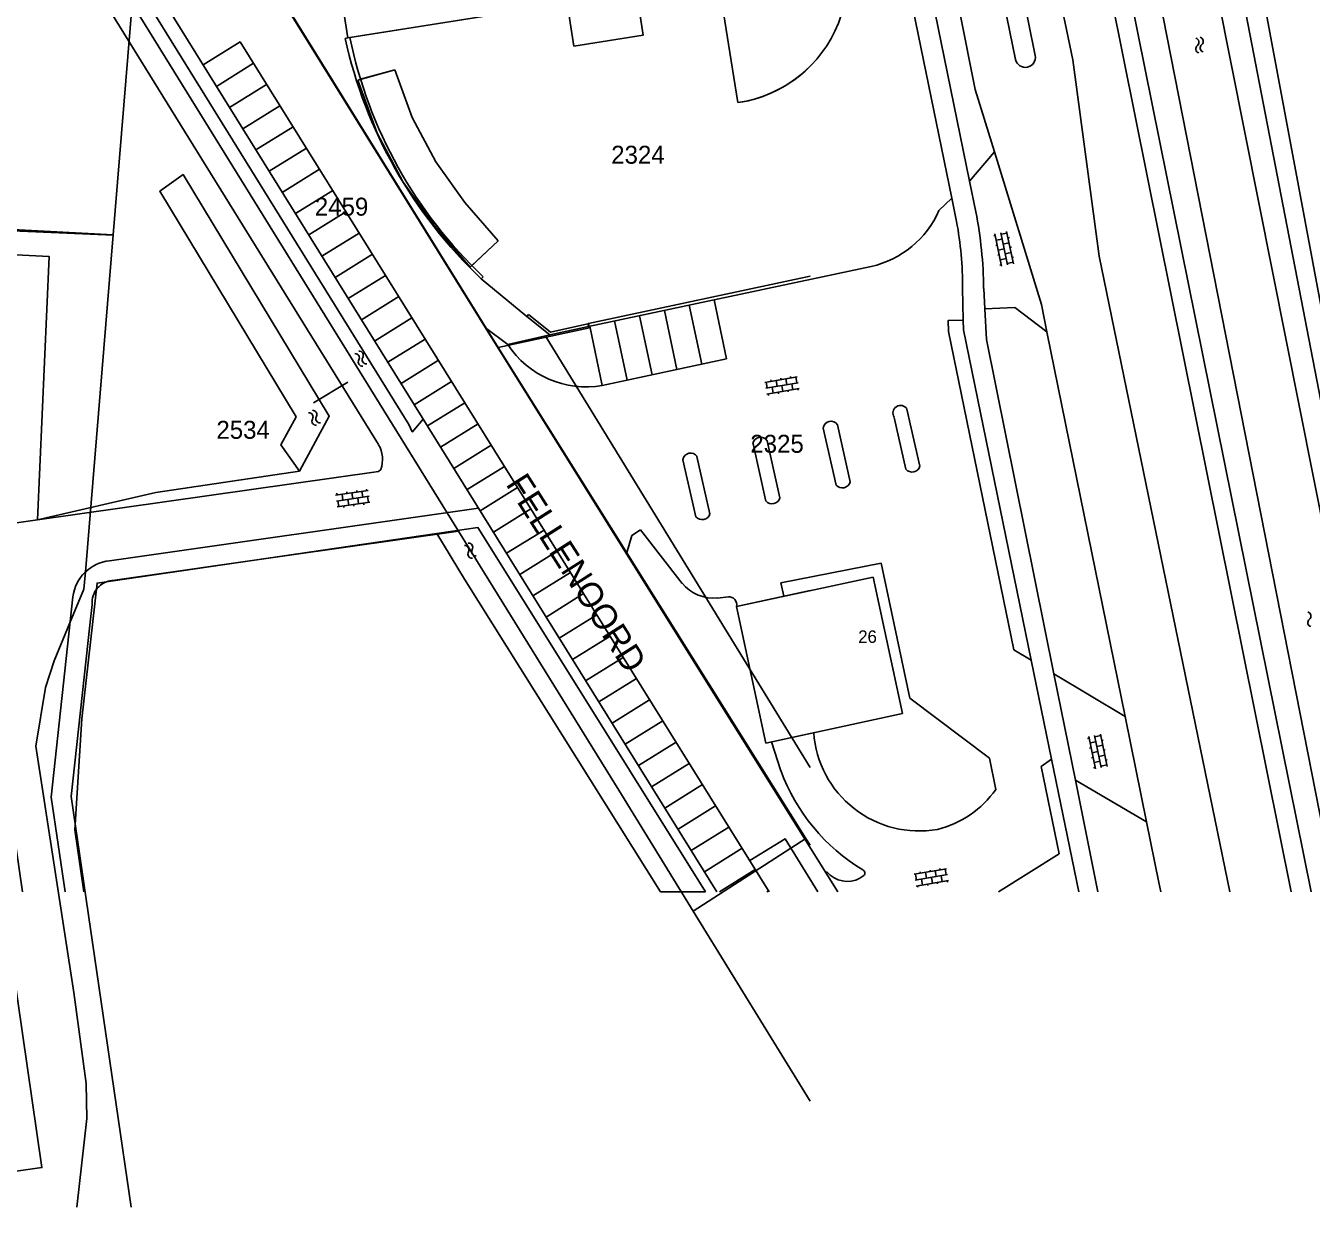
# Model space of a CAD drawing. Extents: x 148816 to 151297, y 399515 to 402500.
# Drawn here: x 151055.9 to 151184.7, y 399515.3 to 399633.6 of the extents above; entities that cross this region are included whole.
import ezdxf

# ---------------------------------------------------------------- set-up
doc = ezdxf.new("R2010")
doc.units = 0
for name, color, linetype in [('B01 Hoofdgebouw  [T] Norm', 7, 'Continuous'), ('B01 hoofgebouw', 7, 'Continuous'), ('G01 perceelsgrens', 7, 'Continuous'), ('S02 Open verharding  Norm', 7, 'Continuous'), ('S05 Water  Norm', 7, 'Continuous'), ('T01 Muur  [D] Gem', 7, 'Continuous'), ('T01 Muur  [T] Gem', 7, 'Continuous'), ('T04 Haag heg  [D] Gem', 7, 'Continuous'), ('T09 Insteek water  [T] Norm', 7, 'Continuous'), ('T13 Talud [lijn]  [T] Norm', 7, 'Continuous'), ('V00 Kant verharding algemeen  [T] Norm', 7, 'Continuous'), ('V00 Kant verharding algemeen secundair  [T] Gem', 7, 'Continuous'), ('W10 Duiker  [T] Gem', 7, 'Continuous'), ('Z01 perceelnummer', 7, 'Continuous'), ('Z02 Huisnummer  [Tekst] Norm', 7, 'Continuous'), ('Z06 straatnaam', 7, 'Continuous')]:
    doc.layers.add(name, color=color, linetype=linetype)

msp = doc.modelspace()

# ---------------------------------------------------------------- linework, layer by layer
at = {"layer": 'B01 Hoofdgebouw  [T] Norm'}
for p, q in [((151127.11, 399575.46), (151140.8, 399578.39)), ((151140.8, 399578.39), (151143.73, 399564.72)), ((151130.06, 399561.77), (151127.11, 399575.46)), ((151143.73, 399564.72), (151130.06, 399561.77))]:
    msp.add_line(p, q, dxfattribs=at)
for points in [[(151123.5, 399651.26), (151093.69, 399646.49), (151093.86, 399647.92), (151083.55, 399648.96), (151082.5, 399638.66), (151087.29, 399638.17), (151088.2, 399632.39), (151110.14, 399635.88), (151110.83, 399631.57), (151117.77, 399632.67), (151117.09, 399636.99), (151125.26, 399638.29), (151127.25, 399625.91)], [(151092.88, 399629.19), (151089.45, 399628.25)], [(151092.88, 399629.19), (151094.63, 399624.41), (151096.99, 399619.98), (151099.9, 399615.91), (151103.24, 399612.06)], [(151103.24, 399612.06), (151100.59, 399609.59)]]:
    msp.add_lwpolyline(points, dxfattribs=at)
msp.add_arc((151125.4, 399638.59), 12.81, 278.2801, 98.5417, dxfattribs=at)
at = {"layer": 'B01 hoofgebouw'}
for points in [[(151127.25, 399625.91), (151125.26, 399638.29), (151117.09, 399636.99), (151117.77, 399632.67), (151110.83, 399631.57), (151110.14, 399635.88), (151088.39, 399632.42), (151088.2, 399632.39), (151087.29, 399638.17), (151082.5, 399638.66), (151083.55, 399648.96), (151093.86, 399647.92), (151093.69, 399646.49), (151123.5, 399651.26)], [(151092.88, 399629.19), (151089.18, 399628.17)], [(151092.88, 399629.19), (151094.63, 399624.41), (151096.99, 399619.98), (151099.9, 399615.91), (151103.24, 399612.06)], [(151089.18, 399628.17), (151091.11, 399622.84), (151093.72, 399617.95), (151096.88, 399613.54), (151100.43, 399609.44)], [(151031.61, 399625.71), (151035.76, 399597.17), (151036.17, 399597.23), (151036.23, 399596.85), (151026.65, 399595.47), (151027.14, 399592.02), (151027.58, 399588.97), (151030.27, 399570.15), (151049.75, 399572.95), (151057.55, 399519.25), (151029.8, 399515.27)], [(151103.24, 399612.06), (151100.43, 399609.44)], [(151130.06, 399561.77), (151127.11, 399575.46), (151134.47, 399577.04)], [(151134.47, 399562.72), (151130.06, 399561.77)]]:
    msp.add_lwpolyline(points, dxfattribs=at)
msp.add_arc((151125.4, 399638.59), 12.81, 278.2801, 315.0476, dxfattribs=at)
at = {"layer": 'G01 perceelsgrens'}
for points in [[(151103.23, 399601.4), (151073.24, 399649.82), (151078.17, 399650.6)], [(151029.53, 399642.61), (151035.74, 399640.37), (151039.52, 399614.01), (151064.68, 399612.66)], [(151066.59, 399635.8), (151064.68, 399612.66)], [(151066.59, 399635.8), (151098.12, 399584.84)], [(151064.68, 399612.66), (151061.91, 399578.92)], [(151134.47, 399608.54), (151112.28, 399603.79), (151112.38, 399603.35), (151108.05, 399602.43)], [(151108.05, 399602.43), (151103.23, 399601.4)], [(151108.05, 399602.43), (151134.47, 399559.31)], [(151103.23, 399601.4), (151134.05, 399552.22)], [(151098.12, 399584.84), (151099.27, 399582.98)], [(151099.27, 399582.98), (151082.1, 399580.55), (151064.61, 399578.05)], [(151099.27, 399582.98), (151115.31, 399557.06), (151122.78, 399544.92)], [(151061.91, 399578.92), (151061.76, 399577.18), (151060.36, 399573.8)], [(151064.55, 399578.05), (151064.61, 399578.05)], [(151062.57, 399575.66), (151062.34, 399573.59)], [(151062.58, 399575.86), (151062.57, 399575.66)], [(151060.36, 399573.8), (151058.77, 399569.99), (151057.9, 399567.34), (151056.94, 399561.45), (151060.76, 399536.8), (151061.99, 399527.66), (151062.05, 399524.16), (151061.06, 399515.27)], [(151062.34, 399573.59), (151060.49, 399556.41)], [(151066.49, 399515.27), (151060.49, 399556.41)], [(151122.78, 399544.92), (151134.05, 399552.22)], [(151134.05, 399552.22), (151134.47, 399551.55)], [(151122.78, 399544.92), (151134.47, 399525.91)]]:
    msp.add_lwpolyline(points, dxfattribs=at)
for centre, radius, start, end in [((151064.79, 399575.84), 2.22, 96.3408, 133.1236), ((151064.79, 399575.85), 2.21, 133.2377, 179.6655)]:
    msp.add_arc(centre, radius, start, end, dxfattribs=at)
at = {"layer": 'S02 Open verharding  Norm'}
for p, q in [((151153.02, 399612.61), (151152.87, 399612.58)), ((151152.99, 399612.76), (151153.66, 399609.53)), ((151153.57, 399612.88), (151154.25, 399609.65)), ((151154.19, 399612.85), (151153.6, 399612.73)), ((151154.16, 399613), (151154.83, 399609.77)), ((151154.29, 399612.37), (151154.44, 399612.4)), ((151153.22, 399611.63), (151153.07, 399611.6)), ((151153.71, 399612.24), (151153.12, 399612.12)), ((151153.91, 399611.26), (151153.32, 399611.14)), ((151154.39, 399611.88), (151153.81, 399611.75)), ((151154.5, 399611.39), (151154.64, 399611.42)), ((151153.43, 399610.65), (151153.28, 399610.62)), ((151153.53, 399610.16), (151154.11, 399610.29)), ((151154.6, 399610.9), (151154.01, 399610.78)), ((151154.8, 399609.92), (151154.22, 399609.8)), ((151154.7, 399610.41), (151154.85, 399610.44)), ((151153.63, 399609.67), (151153.48, 399609.64)), ((151129.93, 399597.89), (151133.18, 399598.45)), ((151131.56, 399598.17), (151131.53, 399598.32)), ((151132.05, 399598.26), (151132.15, 399597.67)), ((151132.54, 399598.34), (151132.52, 399598.49)), ((151133.04, 399598.43), (151133.14, 399597.84)), ((151130.03, 399597.3), (151133.29, 399597.86)), ((151130.08, 399597.92), (151130.18, 399597.33)), ((151130.14, 399596.71), (151133.39, 399597.27)), ((151130.57, 399598), (151130.55, 399598.15)), ((151130.68, 399597.41), (151130.78, 399596.82)), ((151131.07, 399598.09), (151131.17, 399597.5)), ((151131.66, 399597.58), (151131.76, 399596.99)), ((151132.26, 399597.08), (151132.28, 399596.93)), ((151132.75, 399597.16), (151132.64, 399597.75)), ((151133.24, 399597.25), (151133.27, 399597.1)), ((151130.28, 399596.74), (151130.31, 399596.59)), ((151131.27, 399596.91), (151131.3, 399596.76)), ((151090.23, 399587.07), (151086.96, 399586.61)), ((151087.11, 399586.63), (151087.09, 399586.78)), ((151087.6, 399586.7), (151087.69, 399586.1)), ((151088.1, 399586.77), (151088.08, 399586.92)), ((151088.68, 399586.25), (151088.59, 399586.84)), ((151089.09, 399586.91), (151089.07, 399587.06)), ((151089.67, 399586.39), (151089.58, 399586.98)), ((151090.08, 399587.05), (151090.06, 399587.2)), ((151090.31, 399586.48), (151087.05, 399586.01)), ((151090.4, 399585.88), (151087.13, 399585.42)), ((151087.28, 399585.44), (151087.19, 399586.04)), ((151087.77, 399585.51), (151087.79, 399585.36)), ((151088.27, 399585.58), (151088.18, 399586.18)), ((151088.76, 399585.65), (151088.78, 399585.5)), ((151089.26, 399585.72), (151089.17, 399586.32)), ((151089.75, 399585.79), (151089.77, 399585.64)), ((151090.25, 399585.86), (151090.16, 399586.46)), ((151162.41, 399562.27), (151162.26, 399562.24)), ((151162.38, 399562.42), (151163.05, 399559.19)), ((151162.96, 399562.54), (151163.64, 399559.31)), ((151163.58, 399562.52), (151162.99, 399562.39)), ((151163.55, 399562.66), (151164.23, 399559.43)), ((151162.61, 399561.29), (151162.46, 399561.26)), ((151163.1, 399561.9), (151162.51, 399561.78)), ((151163.3, 399560.92), (151162.71, 399560.8)), ((151163.79, 399561.54), (151163.2, 399561.41)), ((151163.68, 399562.03), (151163.83, 399562.06)), ((151163.89, 399561.05), (151164.04, 399561.08)), ((151162.82, 399560.31), (151162.67, 399560.28)), ((151162.92, 399559.82), (151163.51, 399559.95)), ((151163.99, 399560.56), (151163.4, 399560.43)), ((151164.09, 399560.07), (151164.24, 399560.1)), ((151163.02, 399559.33), (151162.87, 399559.3)), ((151164.2, 399559.58), (151163.61, 399559.46)), ((151144.89, 399548.62), (151148.14, 399549.18)), ((151144.99, 399548.03), (151148.25, 399548.59)), ((151145.04, 399548.65), (151145.14, 399548.05)), ((151145.1, 399547.44), (151148.35, 399548)), ((151145.53, 399548.73), (151145.51, 399548.88)), ((151145.64, 399548.14), (151145.74, 399547.55)), ((151146.02, 399548.82), (151146.13, 399548.23)), ((151146.52, 399548.9), (151146.49, 399549.05)), ((151146.62, 399548.31), (151146.72, 399547.72)), ((151147.01, 399548.99), (151147.11, 399548.4)), ((151147.5, 399549.07), (151147.48, 399549.22)), ((151147.71, 399547.89), (151147.61, 399548.48)), ((151148, 399549.16), (151148.1, 399548.57)), ((151145.24, 399547.46), (151145.27, 399547.32)), ((151146.23, 399547.63), (151146.26, 399547.49)), ((151147.21, 399547.8), (151147.24, 399547.66)), ((151148.2, 399547.97), (151148.23, 399547.83))]:
    msp.add_line(p, q, dxfattribs=at)
at = {"layer": 'S05 Water  Norm'}
for centre, start, end in [((151172.99, 399631.96), 309.4916, 73.3466), ((151173.97, 399631.39), 129.4916, 253.3466), ((151173.43, 399632.05), 309.4916, 73.3466), ((151173.53, 399631.3), 129.4916, 253.3466), ((151089.31, 399600.59), 330.1602, 94.0153), ((151088.92, 399600.35), 330.1602, 94.0153), ((151089.66, 399599.93), 150.1602, 274.0153), ((151090.04, 399600.16), 150.1602, 274.0153), ((151084.28, 399594.43), 330.1602, 94.0153), ((151084.66, 399594.67), 330.1602, 94.0153), ((151085.4, 399594.25), 150.1602, 274.0153), ((151085.02, 399594.01), 150.1602, 274.0153), ((151099.89, 399581.13), 330.1602, 94.0153), ((151100.27, 399581.37), 330.1602, 94.0153), ((151100.63, 399580.7), 150.1602, 274.0153), ((151101.01, 399580.94), 150.1602, 274.0153), ((151184.75, 399573.84), 129.4308, 253.2858), ((151184.21, 399574.5), 309.4308, 73.2858)]:
    msp.add_arc(centre, 0.425, start, end, dxfattribs=at)
at = {"layer": 'T01 Muur  [D] Gem'}
for p, q in [((151106.11, 399604.48), (151106.29, 399604.7)), ((151106.29, 399604.7), (151108.49, 399602.92)), ((151106.11, 399604.48), (151108.4, 399602.64))]:
    msp.add_line(p, q, dxfattribs=at)
msp.add_lwpolyline([(151108.49, 399602.92), (151112.21, 399603.75), (151112.27, 399603.48), (151108.4, 399602.64)], dxfattribs=at)
at = {"layer": 'T01 Muur  [T] Gem'}
for p, q in [((151087.91, 399632.34), (151088.2, 399632.39)), ((151101.55, 399608.27), (151101.74, 399608.47))]:
    msp.add_line(p, q, dxfattribs=at)
for centre, radius, start, end in [((151134.16, 399642.65), 47.39, 192.5746, 226.5144), ((151132.95, 399641.56), 45.48, 191.5926, 226.6871)]:
    msp.add_arc(centre, radius, start, end, dxfattribs=at)
at = {"layer": 'T04 Haag heg  [D] Gem'}
msp.add_line((151039.58, 399613.67), (151064.73, 399612.64), dxfattribs=at)
at = {"layer": 'T09 Insteek water  [T] Norm'}
for p, q in [((151173.67, 399644.73), (151192.5, 399550.01)), ((151187.07, 399546.87), (151168.05, 399643.61))]:
    msp.add_line(p, q, dxfattribs=at)
for points in [[(151083.33, 399589), (151086.32, 399594.51), (151071.69, 399618.71), (151069.35, 399617.04), (151083, 399594.43), (151081.49, 399591.63), (151083.33, 399589)], [(151124, 399546.87), (151108.77, 399571.24), (151101.21, 399583.34), (151097.1, 399582.74), (151099.88, 399578.19), (151119.51, 399546.87)], [(151119.51, 399546.87), (151124, 399546.87)]]:
    msp.add_lwpolyline(points, dxfattribs=at)
at = {"layer": 'T13 Talud [lijn]  [T] Norm'}
for points in [[(151083.33, 399589), (151068.97, 399586.85), (151057.1, 399584.11)], [(151097.1, 399582.74), (151063.07, 399577.79), (151061.56, 399564.2), (151060.84, 399553.07), (151061.75, 399546.87)]]:
    msp.add_lwpolyline(points, dxfattribs=at)
at = {"layer": 'V00 Kant verharding algemeen  [T] Norm'}
for p, q in [((151145.53, 399642.02), (151150.45, 399618.04)), ((151125.14, 399546.87), (151066.46, 399641.32)), ((151164.05, 399639.34), (151182.64, 399546.87)), ((151184.65, 399546.87), (151166.5, 399636.83)), ((151192.46, 399560.59), (151177.91, 399635.91)), ((151179.81, 399636.67), (151189.16, 399586.58)), ((151082.58, 399634.6), (151101.98, 399603.36)), ((151152.95, 399620.97), (151150.45, 399618.04)), ((151150.45, 399618.04), (151151.07, 399614.98)), ((151147.38, 399615.1), (151148.67, 399616.34)), ((151176.51, 399546.87), (151163.43, 399610.52)), ((151140.59, 399609.5), (151112.27, 399603.48)), ((151149.74, 399607.33), (151149.81, 399604.12)), ((151151.86, 399607.29), (151151.97, 399605.25)), ((151151.97, 399605.25), (151152.14, 399602.19)), ((151158.2, 399602.95), (151157.64, 399605.69)), ((151104.21, 399601.68), (151101.98, 399603.36)), ((151112.41, 399603.51), (151113.67, 399597.59)), ((151149.81, 399604.12), (151149.83, 399603.17)), ((151104.21, 399601.68), (151108.4, 399602.64)), ((151156.62, 399570.06), (151149.83, 399603.17)), ((151158.89, 399568.7), (151152.14, 399602.19)), ((151166.03, 399564.44), (151158.2, 399602.95)), ((151142.89, 399594.39), (151144.07, 399589.19)), ((151144.18, 399595.22), (151145.48, 399589.51)), ((151135.8, 399593.32), (151137.09, 399587.61)), ((151137.21, 399593.64), (151138.5, 399587.93)), ((151130.17, 399592.05), (151131.46, 399586.33)), ((151128.76, 399591.73), (151130.05, 399586.01)), ((151121.74, 399590.14), (151123.04, 399584.42)), ((151123.15, 399590.46), (151124.45, 399584.74)), ((151117.48, 399583.11), (151121.67, 399577.76)), ((151116.09, 399580.72), (151137.27, 399546.87)), ((151131.55, 399577.82), (151141.61, 399579.8)), ((151141.61, 399579.8), (151144.45, 399566.27)), ((151131.83, 399576.47), (151131.55, 399577.82)), ((151125.22, 399576.29), (151126.29, 399576.42)), ((151166.03, 399564.44), (151158.89, 399568.7)), ((151144.45, 399566.27), (151152.45, 399560.25)), ((151130.62, 399561.89), (151131.55, 399559)), ((151152.45, 399560.25), (151153.08, 399557.13)), ((151158.65, 399560.17), (151157.63, 399559.42)), ((151161.38, 399546.87), (151158.65, 399560.17)), ((151157.63, 399559.42), (151159.41, 399550.68)), ((151168.18, 399553.87), (151161.04, 399558.04)), ((151163.29, 399546.87), (151161.04, 399558.04)), ((151169.41, 399547.81), (151168.18, 399553.87)), ((151159.41, 399550.68), (151153.36, 399546.87)), ((151136.5, 399548.54), (151136.13, 399548.89)), ((151169.41, 399547.81), (151169.61, 399546.87))]:
    msp.add_line(p, q, dxfattribs=at)
for points in [[(151094.62, 399592.94), (151094.3, 399593.67), (151062.18, 399645.54)], [(151157.8, 399644.58), (151160.8, 399630.2), (151163.43, 399610.52)], [(151056.47, 399644.51), (151057.36, 399643.43), (151058.63, 399644.39), (151091.26, 399591.66)], [(151154.43, 399643.39), (151157.02, 399630.64)], [(151147.98, 399642.53), (151151.02, 399627.24), (151152.95, 399620.97)], [(151155.05, 399630.23), (151152.45, 399642.99)], [(151148.67, 399616.34), (151144.53, 399636.54), (151143.51, 399641.57)], [(151152.95, 399620.97), (151157.64, 399605.69)], [(151149.14, 399614.02), (151148.67, 399616.34)], [(151055.6, 399546.87), (151051.46, 399575.19), (151033.15, 399572.57), (151030.24, 399592.5), (151031.58, 399592.69), (151032.05, 399589.66), (151039.59, 399590.77), (151040.33, 399611.39), (151058.27, 399610.51), (151057.1, 399584.11), (151091.27, 399588.96)], [(151158.2, 399602.95), (151154.97, 399605.38), (151151.97, 399605.25)], [(151156.62, 399570.06), (151154.88, 399571.1), (151148.34, 399603), (151148.31, 399604.09), (151149.81, 399604.12)], [(151094.64, 399592.91), (151095.73, 399594.21)], [(151091.49, 399589.18), (151091.27, 399588.96)], [(151101.27, 399585.29), (151064.32, 399580.03)], [(151116.09, 399580.72), (151116.62, 399582.55), (151117.48, 399583.11)], [(151060.64, 399576.41), (151058.47, 399556.36), (151059.86, 399546.87)]]:
    msp.add_lwpolyline(points, dxfattribs=at)
for centre, radius, start, end in [((151156.03, 399630.45), 1.01, 192.8606, 10.9871), ((151138.45, 399619.01), 9.75, 282.6601, 336.3734), ((151110.08, 399606.9), 41.78, 0.5328, 11.1437), ((151113.18, 399607.4), 36.57, 359.8844, 10.4288), ((151112.03, 399606.78), 9.34, 213.1227, 280.097), ((151143.54, 399594.81), 0.77, 32.8097, 212.8089), ((151136.56, 399593.23), 0.77, 32.7878, 172.7681), ((151129.52, 399591.63), 0.77, 32.7878, 172.7681), ((151088.73, 399590.17), 2.93, 340.2288, 30.3479), ((151122.51, 399590.04), 0.77, 32.7878, 172.7681), ((151144.69, 399589.73), 0.819, 220.6774, 344.8785), ((151137.71, 399588.14), 0.819, 220.6774, 344.8785), ((151130.67, 399586.55), 0.819, 220.6774, 344.8785), ((151123.66, 399584.96), 0.819, 220.6774, 344.8785), ((151064.81, 399575.86), 4.2, 96.7114, 172.4871), ((151124.85, 399580.44), 4.16, 219.9761, 275.0774), ((151126.33, 399575.62), 0.799, 348.3589, 92.7058), ((151145.4, 399563.55), 10.59, 184.0471, 279.8996), ((151149.96, 399565.83), 19.64, 200.3407, 238.6651), ((151144.75, 399563.02), 10.21, 283.9947, 324.7359), ((151138.2, 399550.52), 2.61, 229.2305, 309.0608), ((151139.65, 399548.75), 0.323, 308.6067, 72.0751)]:
    msp.add_arc(centre, radius, start, end, dxfattribs=at)
at = {"layer": 'V00 Kant verharding algemeen secundair  [T] Gem'}
for p, q in [((151078.74, 399629.86), (151075.02, 399627.54)), ((151080.05, 399627.73), (151076.34, 399625.42)), ((151081.38, 399625.6), (151077.66, 399623.29)), ((151082.7, 399623.48), (151078.98, 399621.17)), ((151084.03, 399621.36), (151080.3, 399619.04)), ((151085.34, 399619.23), (151081.62, 399616.91)), ((151086.67, 399617.1), (151082.95, 399614.79)), ((151087.99, 399614.98), (151084.27, 399612.66)), ((151089.31, 399612.85), (151085.59, 399610.54)), ((151090.64, 399610.73), (151086.91, 399608.41)), ((151091.96, 399608.6), (151088.23, 399606.28)), ((151101.55, 399608.27), (151106.11, 399604.48)), ((151093.28, 399606.48), (151089.55, 399604.16)), ((151124.86, 399606.16), (151126.12, 399600.24)), ((151119.88, 399605.1), (151121.14, 399599.18)), ((151122.37, 399605.63), (151123.63, 399599.71)), ((151094.6, 399604.35), (151090.87, 399602.03)), ((151116.09, 399580.72), (151101.98, 399603.36)), ((151114.9, 399604.04), (151116.16, 399598.12)), ((151117.39, 399604.57), (151118.65, 399598.65)), ((151095.93, 399602.23), (151092.19, 399599.91)), ((151097.26, 399600.11), (151093.51, 399597.78)), ((151126.12, 399600.24), (151113.67, 399597.59)), ((151098.57, 399597.98), (151094.83, 399595.65)), ((151099.89, 399595.85), (151096.15, 399593.53)), ((151101.22, 399593.73), (151097.47, 399591.4)), ((151102.54, 399591.6), (151098.8, 399589.28)), ((151103.86, 399589.48), (151100.12, 399587.15)), ((151105.18, 399587.35), (151101.44, 399585.02)), ((151106.51, 399585.23), (151102.76, 399582.9)), ((151107.83, 399583.1), (151104.08, 399580.77)), ((151109.15, 399580.98), (151105.4, 399578.64)), ((151110.48, 399578.85), (151106.72, 399576.52)), ((151111.8, 399576.73), (151108.04, 399574.39)), ((151113.12, 399574.6), (151109.36, 399572.27)), ((151114.44, 399572.48), (151110.68, 399570.14)), ((151115.77, 399570.35), (151112, 399568.01)), ((151156.62, 399570.06), (151158.65, 399560.17)), ((151161.04, 399558.04), (151158.89, 399568.7)), ((151117.09, 399568.23), (151113.33, 399565.89)), ((151118.41, 399566.1), (151114.65, 399563.76)), ((151119.73, 399563.98), (151115.97, 399561.64)), ((151166.03, 399564.44), (151168.18, 399553.87)), ((151121.06, 399561.85), (151117.29, 399559.51)), ((151122.38, 399559.73), (151118.61, 399557.38)), ((151123.7, 399557.6), (151119.93, 399555.26)), ((151125.02, 399555.48), (151121.25, 399553.13)), ((151126.35, 399553.35), (151122.57, 399551)), ((151127.67, 399551.23), (151123.89, 399548.88)), ((151128.99, 399549.1), (151125.4, 399546.87)), ((151130.32, 399546.98), (151130.14, 399546.87))]:
    msp.add_line(p, q, dxfattribs=at)
for points in [[(151073.68, 399629.69), (151077.4, 399631.99), (151130.38, 399546.87)], [(151057.1, 399584.11), (151050.3, 399583.14), (151051.46, 399575.19)], [(151135.24, 399546.87), (151131.97, 399552.18), (151128.44, 399549.99)]]:
    msp.add_lwpolyline(points, dxfattribs=at)
at = {"layer": 'W10 Duiker  [T] Gem'}
msp.add_lwpolyline([(151084.75, 399595.85), (151088.17, 399597.92)], dxfattribs=at)

# ---------------------------------------------------------------- texts
at = {"layer": 'Z01 perceelnummer'}
for s, p in [('2324', (151114.56, 399619.79)), ('2459', (151084.88, 399614.59)), ('2534', (151075.02, 399592.24)), ('2325', (151128.49, 399590.84))]:
    msp.add_text(s, height=1.8, dxfattribs=at).set_placement(p)
at = {"layer": 'Z02 Huisnummer  [Tekst] Norm'}
msp.add_text('26', height=1.25, dxfattribs=at).set_placement((151139.3, 399571.8))
at = {"layer": 'Z06 straatnaam'}
msp.add_text('FELLENOORD', height=2.5, rotation=302.4976, dxfattribs=at).set_placement((151103.94, 399587.7))

doc.saveas('drawing.dxf')
